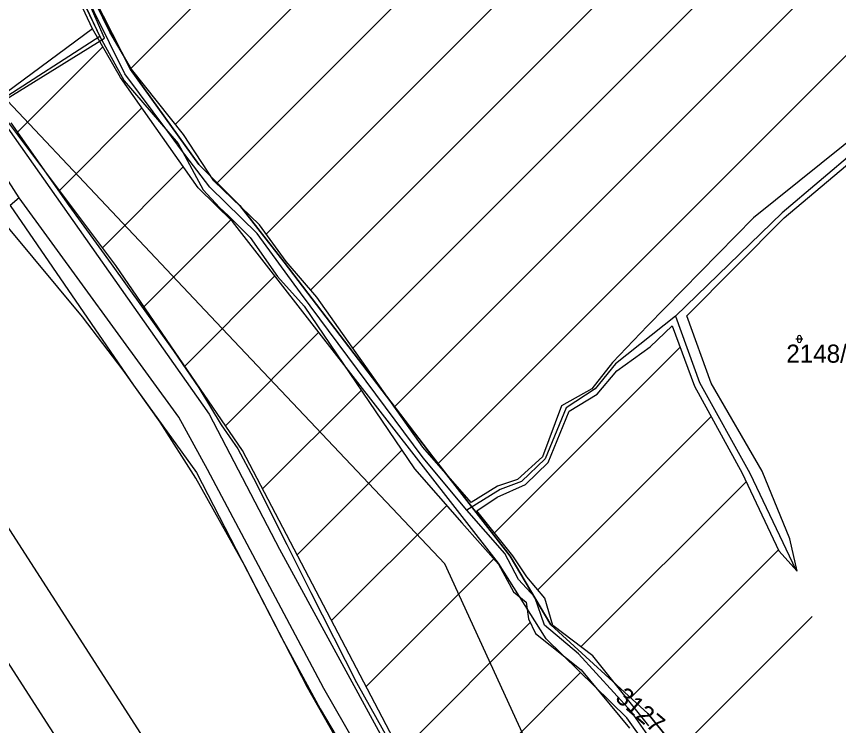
# Model space of a CAD drawing. Extents: x -564810 to -550519, y -1045831 to -1034011.
# Drawn here: x -553373.4 to -553141.5, y -1037395.7 to -1037195.8 of the extents above; entities that cross this region are included whole.
import ezdxf

# ---------------------------------------------------------------- set-up
doc = ezdxf.new("R2010")
doc.units = 0
for name, color, linetype in [('KN stav', 7, 'Continuous'), ('Lesní porost', 7, 'Continuous'), ('Obvod KPU', 7, 'Continuous'), ('Parcelní čísla', 7, 'Continuous'), ('Plynovod', 7, 'Continuous'), ('STG', 7, 'Continuous'), ('vodní toky', 7, 'Continuous'), ('Vrstva 33', 7, 'Continuous'), ('Vrstva 39', 7, 'Continuous'), ('Vrstva 5', 7, 'Continuous'), ('zamokř ploch', 7, 'Continuous')]:
    doc.layers.add(name, color=color, linetype=linetype)

msp = doc.modelspace()

# ---------------------------------------------------------------- linework, layer by layer
at = {"layer": 'KN stav'}
for p, q in [((-553351.9, -1037199.26), (-553366.61, -1037168.19)), ((-553363.65, -1037166.82), (-553341.14, -1037210.77)), ((-553341.14, -1037210.77), (-553363.65, -1037166.82)), ((-553351.9, -1037199.26), (-553380.62, -1037220.48)), ((-553343.98, -1037213.02), (-553351.9, -1037199.26)), ((-553372.63, -1037246.98), (-553402.55, -1037200.99)), ((-553341.14, -1037210.77), (-553321.87, -1037237.52)), ((-553321.87, -1037237.52), (-553341.14, -1037210.77)), ((-553322.13, -1037244.17), (-553343.98, -1037213.02)), ((-553380.62, -1037220.48), (-553318.97, -1037307.93)), ((-553321.87, -1037237.52), (-553310.36, -1037249.08)), ((-553310.36, -1037249.08), (-553321.87, -1037237.52)), ((-553312.4, -1037253.61), (-553322.13, -1037244.17)), ((-553372.63, -1037246.98), (-553375.11, -1037249.12)), ((-553327.51, -1037308.82), (-553372.63, -1037246.98)), ((-553375.11, -1037249.12), (-553340.37, -1037299.72)), ((-553310.36, -1037249.08), (-553297.84, -1037265.12)), ((-553297.84, -1037265.12), (-553310.36, -1037249.08)), ((-553237.38, -1037349.9), (-553312.4, -1037253.61)), ((-553297.84, -1037265.12), (-553255.94, -1037319.93)), ((-553255.94, -1037319.93), (-553297.84, -1037265.12)), ((-553340.37, -1037299.72), (-553322.53, -1037324.37)), ((-553318.97, -1037307.93), (-553299.13, -1037346.01)), ((-553319.49, -1037323.5), (-553327.51, -1037308.82)), ((-553255.94, -1037319.93), (-553234.15, -1037348.01)), ((-553234.15, -1037348.01), (-553255.94, -1037319.93)), ((-553322.53, -1037324.37), (-553298.62, -1037370.88)), ((-553286.66, -1037385.26), (-553319.49, -1037323.5)), ((-553299.13, -1037346.01), (-553263.17, -1037411.87)), ((-553223.96, -1037371.3), (-553237.38, -1037349.9)), ((-553234.15, -1037348.01), (-553222.69, -1037367.34)), ((-553222.69, -1037367.34), (-553234.15, -1037348.01)), ((-553222.69, -1037367.34), (-553195.3, -1037392.29)), ((-553195.3, -1037392.29), (-553222.69, -1037367.34)), ((-553298.62, -1037370.88), (-553287.7, -1037390.99)), ((-553201.25, -1037393.55), (-553223.96, -1037371.3)), ((-553266.62, -1037419.99), (-553286.66, -1037385.26)), ((-553287.7, -1037390.99), (-553253.91, -1037447.57)), ((-553181.88, -1037420.15), (-553201.25, -1037393.55)), ((-553195.3, -1037392.29), (-553190, -1037398.84)), ((-553190, -1037398.84), (-553195.3, -1037392.29))]:
    msp.add_line(p, q, dxfattribs=at)
at = {"layer": 'Lesní porost'}
for p, q in [((-553341.01, -1037210.4), (-553195.33, -1037064.72)), ((-553328.53, -1037226.22), (-553180.98, -1037078.66)), ((-553316.72, -1037242.69), (-553164.84, -1037090.81)), ((-553302.9, -1037257.15), (-553151.97, -1037106.22)), ((-553290.4, -1037272.94), (-553140.92, -1037123.46)), ((-553278.5, -1037289.32), (-553132.95, -1037143.77)), ((-553266.72, -1037305.83), (-553121.5, -1037160.6)), ((-553254.45, -1037321.84), (-553106.96, -1037174.35)), ((-553373.07, -1037228.46), (-553348.97, -1037204.35)), ((-553361.23, -1037244.9), (-553337.95, -1037221.62)), ((-553349.07, -1037261.02), (-553326.29, -1037238.24)), ((-553337.37, -1037277.61), (-553312.89, -1037253.13)), ((-553325.88, -1037294.4), (-553300.44, -1037268.96)), ((-553314.39, -1037311.19), (-553288.05, -1037284.86)), ((-553238.52, -1037341.39), (-553186.19, -1037289.05)), ((-553303.93, -1037329.02), (-553276.14, -1037301.23)), ((-553226.31, -1037357.46), (-553177.44, -1037308.59)), ((-553294.2, -1037347.58), (-553264.7, -1037318.07)), ((-553214.14, -1037373.57), (-553167.55, -1037326.98)), ((-553284.48, -1037366.14), (-553252.01, -1037333.67)), ((-553200.15, -1037387.87), (-553158.45, -1037346.17)), ((-553274.76, -1037384.7), (-553238.73, -1037348.68)), ((-553187.1, -1037403.1), (-553148.98, -1037364.98)), ((-553265.04, -1037403.27), (-553228.46, -1037366.69)), ((-553255.11, -1037421.62), (-553214.28, -1037380.79))]:
    msp.add_line(p, q, dxfattribs=at)
at = {"layer": 'Obvod KPU'}
for p, q in [((-553364.73, -1037169.41), (-553349.86, -1037201.44)), ((-553349.86, -1037201.44), (-553378.91, -1037220.18))]:
    msp.add_line(p, q, dxfattribs=at)
at = {"layer": 'Plynovod'}
for points in [[(-554428.56, -1035578.55), (-554428.56, -1035578.55), (-554428.56, -1035578.55), (-554027.79, -1036081.22), (-553723.76, -1036467.01), (-553550.38, -1036705.78), (-553550.38, -1036705.78), (-553522.74, -1037110.43), (-553438.57, -1037242.38), (-553213.69, -1037591.73), (-553193.58, -1037703.57), (-553145.84, -1037777.72), (-553110.67, -1037838.04), (-552972.47, -1038070.52), (-552972.47, -1038070.52), (-552302.85, -1038878.56)], [(-552322.24, -1038886.46), (-552991.86, -1038078.43), (-553130.06, -1037845.94), (-553165.24, -1037785.62), (-553212.98, -1037711.48), (-553233.08, -1037599.64), (-553457.96, -1037250.28), (-553542.14, -1037118.33), (-553569.78, -1036713.69), (-553743.15, -1036474.92), (-554047.18, -1036089.12), (-554447.95, -1035586.45)]]:
    msp.add_lwpolyline(points, dxfattribs=at)
at = {"layer": 'STG'}
msp.add_lwpolyline([(-553189.7, -1037906.87), (-553173.54, -1037875.73), (-553173.54, -1037844.49), (-553177.21, -1037805.9), (-553179.05, -1037752.61), (-553180.89, -1037714.02), (-553177.21, -1037642.35), (-553177.21, -1037583.55), (-553184.56, -1037504.53), (-553188.23, -1037491.67), (-553201.09, -1037462.27), (-553252.53, -1037350.17), (-553318.67, -1037280.35), (-553377.46, -1037217.87), (-553419.71, -1037205), (-553438.08, -1037205)], dxfattribs=at)
at = {"layer": 'vodní toky'}
for points in [[(-553127.33, -1037221.98), (-553165.53, -1037252.63), (-553195.39, -1037283.08), (-553205.27, -1037293.35), (-553211.12, -1037300.75), (-553219.62, -1037305.59), (-553224.98, -1037319.97), (-553232.05, -1037326.36), (-553237.72, -1037328.22), (-553245.1, -1037332.88), (-553258.73, -1037317.24), (-553288.68, -1037274.93), (-553297.32, -1037264.94), (-553304.76, -1037254.54), (-553317.65, -1037242.2), (-553326.28, -1037229.06), (-553340.86, -1037210.65), (-553347.03, -1037200.23), (-553353.01, -1037187.8), (-553360.59, -1037168.32), (-553365.15, -1037149.32), (-553365.65, -1037139.02), (-553367.46, -1037123.95), (-553374.81, -1037101.21)], [(-553377.92, -1037102.55), (-553370.37, -1037124.5), (-553370.16, -1037125.7), (-553368.51, -1037137.55), (-553368.45, -1037138.4), (-553369.42, -1037138.4), (-553369.86, -1037139.04), (-553368.67, -1037150.1), (-553367.62, -1037155.95), (-553365.18, -1037169.19), (-553349.86, -1037201.44), (-553343.01, -1037214), (-553327.76, -1037231.64), (-553320.72, -1037244.7), (-553316.08, -1037249.64), (-553313.68, -1037251.91)], [(-553194.96, -1037395.78), (-553210.82, -1037376.11), (-553222.1, -1037367.49), (-553224.29, -1037359.78), (-553229.45, -1037353.84), (-553233.36, -1037347.86), (-553243.48, -1037335.18), (-553237.77, -1037331.35), (-553229.79, -1037327.79), (-553223.41, -1037321.54), (-553217.51, -1037307.13), (-553209.58, -1037302.34), (-553204.04, -1037295.74), (-553194.6, -1037288.95), (-553188.43, -1037282.99), (-553182.1, -1037300.09), (-553168.67, -1037324.61), (-553158.31, -1037346.46), (-553153.18, -1037352.24), (-553155.2, -1037343.09), (-553163, -1037324.01), (-553177.4, -1037299.19), (-553184.33, -1037280.24), (-553156.8, -1037252.58), (-553125.26, -1037226.02)], [(-553313.68, -1037251.91), (-553307.46, -1037258.1), (-553299.77, -1037269.09), (-553292.25, -1037277.52), (-553261.13, -1037323.32), (-553247.73, -1037338.54), (-553237.39, -1037350.19), (-553233.19, -1037358.04), (-553229.56, -1037360.93), (-553228.97, -1037365.65), (-553226.98, -1037369.73), (-553214.05, -1037379.98), (-553200.45, -1037396.45)]]:
    msp.add_lwpolyline(points, dxfattribs=at)
at = {"layer": 'Vrstva 33'}
for points in [[(-553179.5, -1037421), (-553199.86, -1037391.86), (-553214.83, -1037375.46), (-553224.46, -1037367.42), (-553227.14, -1037359.52), (-553231.78, -1037354.52), (-553235.59, -1037347.25), (-553246.38, -1037335.02), (-553258.66, -1037320.26), (-553293.26, -1037273.77), (-553305.5, -1037257.03), (-553318.81, -1037243.9), (-553327.07, -1037233.1), (-553330.62, -1037228.25), (-553342.77, -1037211.99), (-553364.35, -1037168.4), (-553371.3, -1037124.1), (-553376.14, -1037106.42), (-553390.19, -1037067.42), (-553395.75, -1037051.33), (-553401.91, -1037038.94)], [(-553076.43, -1037207.14), (-553083.17, -1037211.7), (-553109.77, -1037217.06), (-553126.09, -1037224.66), (-553157.4, -1037251.18), (-553187.5, -1037280.33), (-553204.38, -1037293.78), (-553210.16, -1037300.81), (-553218.28, -1037306.17), (-553224.22, -1037320.52), (-553230.88, -1037326.9), (-553236.97, -1037329.22), (-553246.38, -1037335.02)], [(-553187.5, -1037280.33), (-553180.75, -1037299.05), (-553166.55, -1037324.57), (-553153.51, -1037351.82)]]:
    msp.add_lwpolyline(points, dxfattribs=at)
at = {"layer": 'Vrstva 39'}
for points in [[(-553374.94, -1037225.79), (-553358.62, -1037249.1), (-553346.66, -1037265.53), (-553329.04, -1037290.11), (-553321.92, -1037300.55), (-553315.66, -1037310.93), (-553310.94, -1037317.72), (-553306.52, -1037325.95), (-553297.13, -1037344.72), (-553290.37, -1037358.25), (-553277.46, -1037383.59), (-553266.23, -1037403.64)], [(-553282.09, -1037401.26), (-553291.23, -1037385.01), (-553308.97, -1037350.68), (-553322.79, -1037325.98), (-553332.85, -1037310.15), (-553343.22, -1037295.56), (-553354.75, -1037280.54), (-553375.59, -1037255.4)]]:
    msp.add_lwpolyline(points, dxfattribs=at)
at = {"layer": 'Vrstva 5'}
msp.add_lwpolyline([(-553256.7, -1037419.19), (-553309.59, -1037318.2), (-553345.31, -1037266.01), (-553379.27, -1037220.96), (-553348.51, -1037201.92), (-553363, -1037168.88), (-553368.59, -1037125.32), (-553373.89, -1037106.31), (-553391.61, -1037056.99), (-553401.27, -1037037.61), (-553385.26, -1037032.65), (-553371.98, -1037026.23), (-553288.46, -1037008.44), (-553257.63, -1037001.12), (-553217.16, -1037059.76), (-553199.99, -1037048.7), (-553110.11, -1037156.36)], dxfattribs=at)
at = {"layer": 'zamokř ploch'}
for p, q in [((-553153.57, -1037286.74), (-553151.57, -1037286.74)), ((-553153.07, -1037286.24), (-553153.07, -1037287.24)), ((-553152.07, -1037286.24), (-553152.07, -1037287.24))]:
    msp.add_line(p, q, dxfattribs=at)
for centre, start, end in [((-553152.57, -1037286.24), 0, 180), ((-553152.57, -1037287.24), 180, 0)]:
    msp.add_arc(centre, 0.5, start, end, dxfattribs=at)

# ---------------------------------------------------------------- texts
at = {"layer": 'Parcelní čísla'}
msp.add_text('2148/1', height=5.1, dxfattribs=at).set_placement((-553156.24, -1037293.42))
msp.add_text('3127', height=5.1, rotation=319.4771, dxfattribs=at).set_placement((-553204.78, -1037388.38))

doc.saveas('drawing.dxf')
